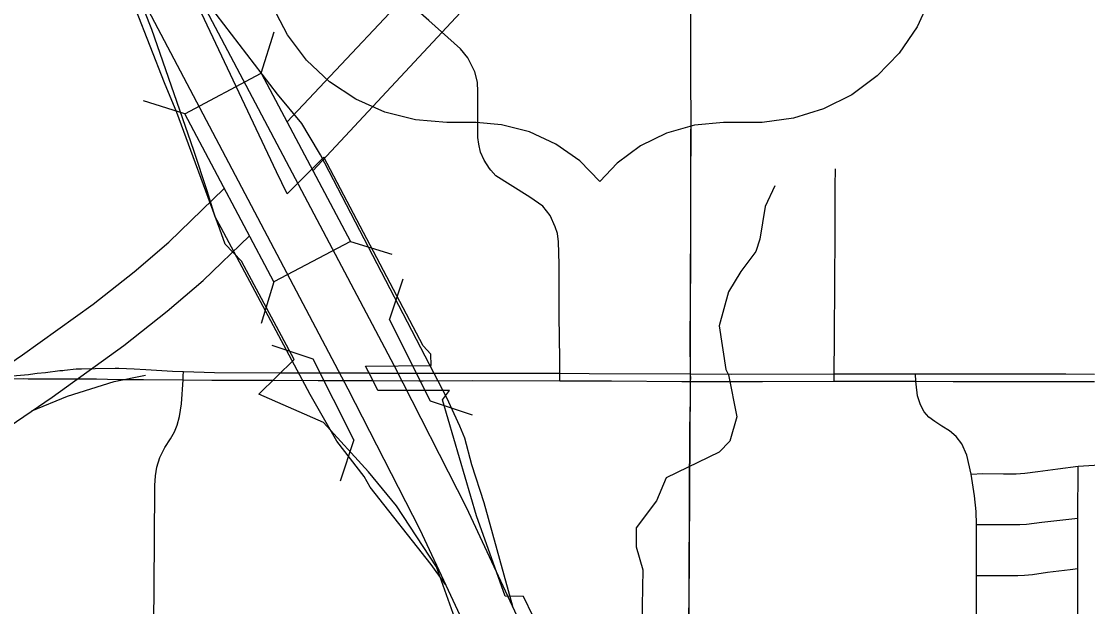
# Model space of a CAD drawing. Extents: x -1403959 to 81668, y -1400582 to 11018.
# Drawn here: x 7699.7 to 7819.7, y 8595.5 to 8661.4 of the extents above; entities that cross this region are included whole.
import ezdxf

# ---------------------------------------------------------------- set-up
doc = ezdxf.new("R2010")
doc.units = 0
for name, color, linetype in [('tdCiCityStreetTxt', 7, 'Continuous'), ('tdCiRRCL', 7, 'Continuous'), ('tdCiSectNmbr', 7, 'Continuous'), ('tdCiSectTwpRng', 7, 'Continuous'), ('tdCiUABTitleFrame', 7, 'Continuous'), ('tdCoClipBndry', 7, 'Continuous'), ('tdCoDivCarto', 7, 'Continuous'), ('tdCoIntCL', 7, 'Continuous'), ('tdCoSecRteCL', 7, 'Continuous'), ('tdCoSurfAsphaltUnbanded', 7, 'Continuous'), ('tdCoSurfBitum', 7, 'Continuous'), ('tdCoSurfEarth', 7, 'Continuous')]:
    doc.layers.add(name, color=color, linetype=linetype)

msp = doc.modelspace()

# ---------------------------------------------------------------- linework, layer by layer
at = {"layer": 'tdCiCityStreetTxt'}
for p, q in [((7726.69, 8655.57), (7728.13, 8660.23)), ((7718.08, 8651.01), (7726.69, 8655.57)), ((7726.69, 8655.57), (7736.72, 8636.61)), ((7718.08, 8651.01), (7713.42, 8652.45)), ((7728.11, 8632.06), (7718.08, 8651.01)), ((7736.72, 8636.61), (7728.11, 8632.06)), ((7736.72, 8636.61), (7736.72, 8636.61)), ((7736.72, 8636.61), (7741.38, 8635.18)), ((7728.11, 8632.06), (7726.67, 8627.4))]:
    msp.add_line(p, q, dxfattribs=at)
at = {"layer": 'tdCiRRCL'}
for points in [[(7767.1, 8574.11), (7756.23, 8596.63), (7754.17, 8596.66), (7750.91, 8605.74), (7747.1, 8618.78), (7747.89, 8619.85), (7739.82, 8619.85), (7739.09, 8621.31), (7738.42, 8622.57), (7745.82, 8622.65), (7745.78, 8623.94), (7744.93, 8624.86), (7733.73, 8646.12), (7732.61, 8645), (7729.6, 8641.97), (7728.42, 8644.47), (7716.38, 8669.92), (7691.99, 8717.29)], [(7749.97, 8589.99), (7746.43, 8599.98), (7741.92, 8606.84), (7738.75, 8610.68), (7733.7, 8616.25), (7726.42, 8619.42), (7730.39, 8623.32), (7724.47, 8634.39), (7722.64, 8636.3), (7722.02, 8638), (7717.19, 8651.16), (7715.78, 8654.48), (7712.56, 8662.74), (7707.69, 8674.12), (7701.03, 8687.92), (7700.13, 8688.31), (7699.17, 8690.77)]]:
    msp.add_lwpolyline(points, dxfattribs=at)
at = {"layer": 'tdCiSectNmbr'}
for points in [[(7775.1, 8648.82), (7775.07, 8656.27), (7775.1, 8678.57)], [(7775.07, 8643.56), (7775.1, 8648.82)], [(7775.07, 8633.98), (7775.07, 8643.56)], [(7774.97, 8625.56), (7775.07, 8633.98)], [(7775.04, 8621.23), (7775.03, 8621.68), (7774.97, 8625.56)], [(7704.36, 8622.07), (7704.01, 8622.04), (7702.39, 8621.84), (7701.48, 8621.74)], [(7704.54, 8622.09), (7704.36, 8622.07)], [(7710.65, 8622.31), (7710.25, 8622.32), (7707.98, 8622.28), (7706.45, 8622.24), (7705.87, 8622.23), (7704.54, 8622.09)], [(7713.69, 8622.16), (7712.37, 8622.25), (7710.65, 8622.31)], [(7728.84, 8621.8), (7721.42, 8621.83), (7717.93, 8621.94), (7716.71, 8621.98), (7713.69, 8622.16)], [(7739.05, 8621.77), (7738.84, 8621.78)], [(7775.04, 8621.68), (7775.03, 8621.68), (7763.61, 8621.73), (7760.31, 8621.74), (7749.34, 8621.75), (7744.57, 8621.76), (7739.09, 8621.77)], [(7774.94, 8615.79), (7775.01, 8618.01), (7775.03, 8620.85), (7775.04, 8621.23)], [(7791.2, 8621.67), (7779.6, 8621.65), (7775.04, 8621.68)], [(7797.61, 8621.67), (7796.68, 8621.67), (7791.21, 8621.67), (7791.2, 8621.67)], [(7800.24, 8621.67), (7797.61, 8621.67)], [(7804.6, 8621.67), (7800.35, 8621.67), (7800.24, 8621.67)], [(7813.33, 8621.67), (7809.94, 8621.67), (7804.6, 8621.67)], [(7817.29, 8621.66), (7813.33, 8621.67)], [(7820.51, 8621.65), (7817.29, 8621.66)], [(7701.51, 8621.17), (7704.51, 8621.16)], [(7704.51, 8621.16), (7704.59, 8621.16)], [(7704.59, 8621.16), (7706.76, 8621.15), (7708.14, 8621.14), (7710.61, 8621.09)], [(7710.61, 8621.09), (7712.37, 8621.06), (7712.68, 8621.06), (7713.42, 8621.06)], [(7713.42, 8621.06), (7717.89, 8621.03), (7721.13, 8621.01), (7721.75, 8621.01), (7722.51, 8621.01), (7728.02, 8620.99), (7728.03, 8620.99)], [(7739.26, 8620.96), (7744.43, 8620.93), (7744.91, 8620.93), (7750.48, 8620.95), (7760.31, 8620.92), (7766.13, 8620.91), (7774.05, 8620.85), (7775.03, 8620.85), (7775.04, 8620.85)], [(7775.04, 8620.85), (7781.63, 8620.85), (7783.12, 8620.86), (7791.2, 8620.88)], [(7791.2, 8620.88), (7791.21, 8620.88), (7795.46, 8620.89), (7797.61, 8620.89)], [(7797.61, 8620.89), (7800.23, 8620.88), (7800.24, 8620.88)], [(7800.24, 8620.88), (7800.39, 8620.88), (7804.6, 8620.87)], [(7804.6, 8620.87), (7810.06, 8620.85), (7813.33, 8620.85)], [(7813.33, 8620.85), (7817.29, 8620.84)], [(7817.29, 8620.84), (7820.51, 8620.84)], [(7774.91, 8607.47), (7774.94, 8615.79)], [(7774.88, 8598.14), (7774.91, 8607.47)], [(7774.64, 8555.38), (7774.62, 8557.43), (7774.69, 8568.68), (7774.72, 8572.69), (7774.78, 8587.09), (7774.88, 8598.14), (7774.88, 8598.14)]]:
    msp.add_lwpolyline(points, dxfattribs=at)
at = {"layer": 'tdCiSectTwpRng'}
for points in [[(7752.53, 8644.66), (7752.39, 8644.83), (7751.78, 8645.79), (7751.39, 8646.66), (7751.17, 8647.57), (7751.08, 8648.33), (7751.08, 8650.78), (7751.08, 8653.46), (7751.02, 8654.54), (7750.74, 8655.74), (7749.95, 8657.28), (7749.11, 8658.3), (7745.54, 8661.51), (7744.33, 8662.59)], [(7760.31, 8623.34), (7760.31, 8623.38), (7760.22, 8628.25), (7760.23, 8634.08), (7760.14, 8636.56), (7760.03, 8637.51), (7759.79, 8638.27), (7759.21, 8639.53), (7758.38, 8640.58), (7756.93, 8641.6), (7754.71, 8642.99), (7753.1, 8644.01), (7752.53, 8644.66)], [(7791.21, 8621.67), (7791.22, 8625.77), (7791.25, 8632.14), (7791.29, 8637.27), (7791.31, 8642.85), (7791.34, 8644.8)], [(7760.31, 8620.92), (7760.31, 8621.74), (7760.31, 8623.34)], [(7701.48, 8621.74), (7701.21, 8621.7), (7700.48, 8621.62), (7697.79, 8621.37), (7696.27, 8621.21)], [(7714.39, 8572.75), (7714.49, 8583.7), (7714.6, 8593.33), (7714.68, 8602.87), (7714.72, 8609.15), (7714.78, 8610.22), (7714.94, 8611.2), (7715.27, 8612.29), (7715.82, 8613.42), (7716.48, 8614.4), (7716.91, 8615.19), (7717.21, 8615.94), (7717.49, 8616.92), (7717.72, 8618.33), (7717.89, 8621.03), (7717.91, 8621.48), (7717.93, 8621.94)], [(7791.21, 8620.88), (7791.2, 8621.19), (7791.21, 8621.67)], [(7807.21, 8596.2), (7807.23, 8598.99), (7807.22, 8604.76), (7807.18, 8606.22), (7806.99, 8607.96), (7806.63, 8610.4), (7806.12, 8612.54), (7805.55, 8613.84), (7804.92, 8614.65), (7804.16, 8615.3), (7803.32, 8615.84), (7802.54, 8616.36), (7801.84, 8616.84), (7801.32, 8617.43), (7800.91, 8618.23), (7800.58, 8619.23), (7800.41, 8620.55), (7800.39, 8620.88), (7800.35, 8621.67)], [(7698.53, 8621.15), (7699.87, 8621.18), (7700.45, 8621.17), (7701.48, 8621.17)], [(7701.48, 8621.17), (7701.51, 8621.17)], [(7806.63, 8610.4), (7807.94, 8610.49), (7810.27, 8610.47), (7811.68, 8610.46), (7812.65, 8610.53), (7814.11, 8610.73), (7816.39, 8611.02), (7818.66, 8611.32), (7823.49, 8611.6)], [(7818.48, 8566.28), (7819, 8567.11), (7819.35, 8568.2), (7819.4, 8568.94), (7819.28, 8569.71), (7818.94, 8570.56), (7818.68, 8571.28), (7818.64, 8572.71), (7818.76, 8574.8), (7818.67, 8576.93), (7818.62, 8579.76), (7818.62, 8582.62), (7818.65, 8588.4), (7818.64, 8594.01), (7818.63, 8599.8), (7818.63, 8605.47), (7818.66, 8611.32)], [(7807.22, 8604.76), (7809.27, 8604.76), (7811.59, 8604.73), (7812.09, 8604.74), (7812.85, 8604.78), (7814.58, 8605), (7818.63, 8605.47)], [(7807.23, 8598.99), (7811.87, 8599.02), (7812.63, 8599.05), (7813.52, 8599.13), (7815.22, 8599.37), (7817.76, 8599.7), (7818.63, 8599.8)], [(7805.05, 8556.6), (7806.14, 8558.03), (7806.8, 8559.15), (7807.13, 8560.3), (7807.23, 8564.3), (7807.17, 8569.87), (7807.19, 8572.59), (7807.2, 8576.36), (7807.2, 8578.7), (7807.19, 8581.98), (7807.22, 8587.6), (7807.2, 8593.31), (7807.21, 8596.19)], [(7807.21, 8596.19), (7807.21, 8596.2)]]:
    msp.add_lwpolyline(points, dxfattribs=at)
at = {"layer": 'tdCiUABTitleFrame'}
for points in [[(7738.84, 8621.78), (7733.54, 8621.79), (7732.64, 8621.79), (7728.84, 8621.8)], [(7728.03, 8620.99), (7733.1, 8620.98), (7736.93, 8620.97), (7739.26, 8620.96)]]:
    msp.add_lwpolyline(points, dxfattribs=at)
at = {"layer": 'tdCoClipBndry'}
msp.add_lwpolyline([(7774.36, 8364.99), (7774.33, 8427.25), (7774.46, 8524.47), (7775, 8621.23), (7775.05, 8649.25)], dxfattribs=at)
at = {"layer": 'tdCoDivCarto'}
for points in [[(7729.59, 8650.1), (7764.82, 8687.53), (7773.01, 8696.27), (7775.9, 8699.08), (7785.54, 8709.74), (7790.17, 8714.69), (7794.64, 8719.22), (7808.17, 8733.82)], [(7732.51, 8644.56), (7751.73, 8665.22), (7769.07, 8683.57), (7777.13, 8692.19), (7780.08, 8695.05), (7781.86, 8696.97), (7789.81, 8705.8), (7794.3, 8710.61), (7798.86, 8715.23), (7812.4, 8729.85), (7815.69, 8733.33)], [(7759.38, 8586.15), (7749.78, 8606.68), (7741.64, 8622.64), (7718.76, 8666.01), (7712.61, 8676.99), (7695.28, 8709.84), (7690.73, 8718.35), (7684.95, 8729.01)], [(7754.14, 8583.66), (7744.57, 8604.14), (7736.48, 8619.98), (7713.61, 8663.34), (7712.57, 8665.35), (7707.51, 8674.21), (7690.15, 8707.13), (7685.54, 8715.75), (7680.12, 8725.71)], [(7690.28, 8617.36), (7699.81, 8623.85), (7707.75, 8629.55), (7712.38, 8633.2), (7716.28, 8636.54), (7722.53, 8642.6)], [(7693.53, 8612.55), (7703.15, 8619.1), (7711.22, 8624.9), (7716.11, 8628.76), (7720.15, 8632.21), (7725.36, 8637.25)]]:
    msp.add_lwpolyline(points, dxfattribs=at)
at = {"layer": 'tdCoIntCL'}
for points in [[(7747.44, 8597.99), (7745.82, 8600.26), (7738.94, 8608.95), (7738.27, 8610.14), (7735.19, 8614.15), (7734.15, 8615.98), (7732.18, 8619.4), (7722.17, 8638.14), (7721.51, 8639.41), (7720.6, 8642.32), (7719.09, 8646.86), (7714.36, 8660.47), (7712.14, 8666.1)], [(7755, 8595.52), (7751.8, 8607.18), (7750.41, 8611.48), (7749.6, 8614.47), (7749.05, 8615.82), (7747.6, 8619.03), (7733.37, 8646.38), (7732.08, 8648.53), (7731.26, 8649.9), (7728.52, 8653.19), (7719.03, 8665.64), (7718.81, 8665.92)]]:
    msp.add_lwpolyline(points, dxfattribs=at)
at = {"layer": 'tdCoSecRteCL'}
msp.add_lwpolyline([(7700.87, 8617.54), (7704.89, 8619.2), (7710.14, 8620.87), (7713.67, 8621.56)], dxfattribs=at)
at = {"layer": 'tdCoSurfAsphaltUnbanded'}
msp.add_lwpolyline([(7802.01, 8664.01), (7800.53, 8660.77), (7798.52, 8657.83), (7796.05, 8655.27), (7793.19, 8653.15), (7790.01, 8651.55), (7786.61, 8650.49), (7783.08, 8650.02), (7781.32, 8650), (7778.73, 8650), (7775.48, 8649.7), (7772.33, 8648.81), (7769.4, 8647.37), (7766.77, 8645.42), (7764.82, 8643.36), (7762.54, 8645.71), (7759.87, 8647.59), (7756.9, 8648.96), (7753.73, 8649.77), (7750.9, 8650), (7747.59, 8650), (7744.04, 8650.3), (7740.59, 8651.18), (7737.34, 8652.63), (7734.38, 8654.61), (7731.79, 8657.05), (7729.64, 8659.89), (7728, 8663.04)], dxfattribs=at)
at = {"layer": 'tdCoSurfBitum'}
msp.add_lwpolyline([(7784.52, 8642.87), (7783.44, 8640.54), (7782.82, 8636.88), (7782.37, 8635.5), (7780.68, 8633.22), (7779.31, 8630.93), (7778.24, 8627.11), (7779, 8622.22), (7779.31, 8621.61), (7780.22, 8616.88), (7779.45, 8614.13), (7778.23, 8612.91), (7772.27, 8610.01), (7771.2, 8607.42), (7768.91, 8604.37), (7768.91, 8602.23), (7769.67, 8599.63), (7769.52, 8591.54)], dxfattribs=at)
at = {"layer": 'tdCoSurfEarth'}
for p, q in [((7741.14, 8627.78), (7742.67, 8632.41)), ((7741.14, 8627.78), (7745.71, 8618.67)), ((7732.53, 8623.36), (7727.91, 8624.89)), ((7737.1, 8614.27), (7732.53, 8623.36)), ((7745.71, 8618.67), (7750.43, 8617.11)), ((7737.1, 8614.27), (7735.56, 8609.64))]:
    msp.add_line(p, q, dxfattribs=at)

doc.saveas('drawing.dxf')
